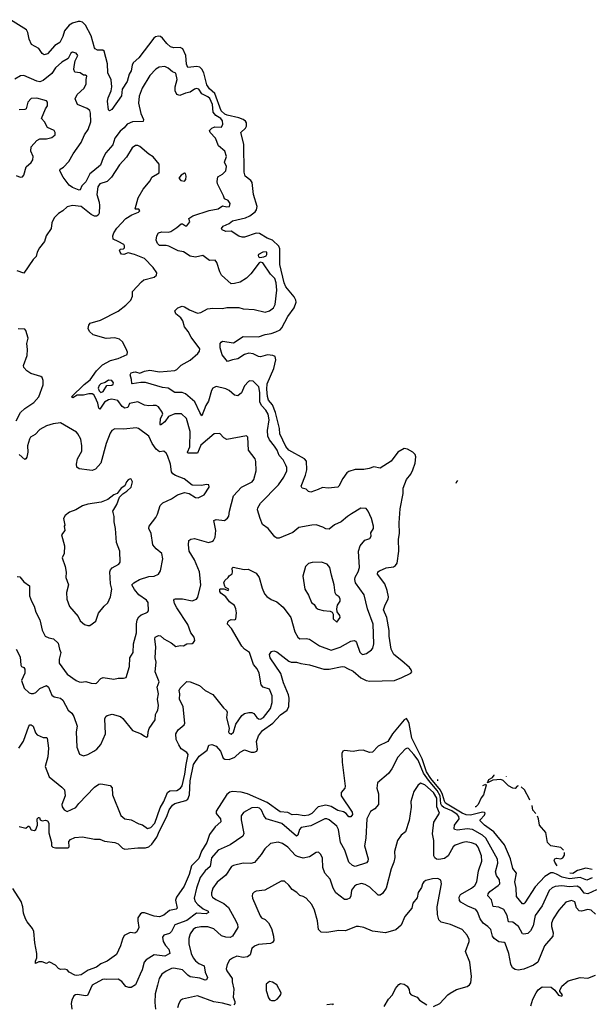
# Model space of a CAD drawing. Extents: x 2133461 to 2293071, y 753526 to 916327.
# Tile 429 of 459: x 2254038 to 2259296, y 900388 to 909444. Entities that reach past the tile are written whole.
import ezdxf

# ---------------------------------------------------------------- set-up
doc = ezdxf.new("R2010")
doc.units = 0

msp = doc.modelspace()

# ---------------------------------------------------------------- linework, layer by layer
at = {"layer": '0CON10XD'}
for points in [[(2254032.5, 902025), (2254095, 902007.5), (2254115, 902027.5), (2254125, 902027.5), (2254143.8, 901993.8), (2254175, 901986.7), (2254186.7, 901995), (2254202, 902035), (2254200, 902095), (2254210, 902105), (2254220, 902105), (2254227.5, 902085), (2254245, 902076.7), (2254275, 902082.5), (2254295, 902077.1), (2254306.8, 902055), (2254305.3, 901965), (2254330, 901875), (2254331.4, 901845), (2254342.8, 901832.8), (2254368.5, 901828.5), (2254485, 901826.9), (2254493.3, 901836.7), (2254490.8, 901885), (2254506.2, 901905), (2254547, 901923), (2254615, 901929.2), (2254725, 901906.7), (2254775, 901906), (2254820, 901890), (2254915, 901877.5), (2254944, 901865), (2254983.6, 901823.6), (2255005, 901814.4), (2255125, 901827.7), (2255195, 901828.6), (2255225, 901837.3), (2255255, 901862.5), (2255301.4, 901925), (2255325.5, 901984.5), (2255392.1, 902115), (2255414.1, 902175.9), (2255445, 902221.1), (2255465, 902235.2), (2255567.2, 902262.8), (2255585.8, 902275), (2255598.9, 902315), (2255606.7, 902445), (2255637.4, 902592.6), (2255688.7, 902671.3), (2255763.4, 902726.6), (2255778.1, 902771.9), (2255805, 902778.1), (2255845, 902760.9), (2255885, 902717.5), (2255911.2, 902651.2), (2255925, 902642), (2255965, 902638.8), (2256017.4, 902662.6), (2256065, 902706.2), (2256105, 902729.4), (2256166.3, 902706.3), (2256195, 902706.2), (2256220, 902715), (2256226.7, 902733.3), (2256216.7, 902805), (2256235, 902858.8), (2256273.2, 902905), (2256366.9, 902973.1), (2256438.7, 903051.3), (2256497.4, 903092.6), (2256512.8, 903127.2), (2256516.8, 903205), (2256510.6, 903235), (2256466.2, 903345), (2256440.6, 903430.6), (2256343.3, 903575), (2256336.2, 903605), (2256355, 903632.5), (2256375, 903640), (2256405, 903630), (2256513.3, 903545), (2256535, 903536), (2256585, 903535.6), (2256625, 903521.9), (2256705, 903510), (2256835, 903470), (2256885, 903471.2), (2257005, 903494.3), (2257025, 903491.4), (2257055, 903475.6), (2257105, 903450.9), (2257175, 903390), (2257225, 903367.5), (2257258.3, 903361.7), (2257485, 903367.5), (2257555, 903395.4), (2257635.3, 903434.7), (2257645.6, 903445), (2257640.9, 903465), (2257624.7, 903485), (2257555, 903548.6), (2257479.2, 903605), (2257454.7, 903655), (2257436.9, 903775), (2257436.2, 903826.2), (2257414.7, 903945), (2257384.6, 904015), (2257398.8, 904061.2), (2257427.3, 904115), (2257430, 904135), (2257418.8, 904195), (2257396.2, 904255), (2257330, 904345), (2257332.2, 904365), (2257346.7, 904375), (2257408.8, 904401.2), (2257477.4, 904412.6), (2257495.7, 904424.3), (2257509.3, 904445), (2257527.4, 904555), (2257521.7, 904665), (2257532.9, 904717.1), (2257528.6, 904815), (2257537.9, 904945), (2257566.5, 905085), (2257567.1, 905135), (2257596.3, 905213.6), (2257635.4, 905265), (2257654.8, 905305.2), (2257675.8, 905365), (2257682.2, 905425), (2257676.1, 905445), (2257653.8, 905465), (2257605, 905495.3), (2257575, 905501.5), (2257515.7, 905465), (2257454.3, 905385), (2257355, 905320.6), (2257295, 905330), (2257254.1, 905315.9), (2257203.8, 905306.2), (2257124.3, 905305.7), (2257065, 905288.8), (2257047.5, 905275), (2257010, 905225), (2256975, 905153.3), (2256964.2, 905145.8), (2256875, 905134), (2256825, 905142.5), (2256785, 905122), (2256715, 905098), (2256693.9, 905103.9), (2256675, 905126.7), (2256637.5, 905135), (2256628.8, 905155), (2256666.7, 905255), (2256679.1, 905305), (2256676.2, 905385), (2256659.4, 905405), (2256513.8, 905483.8), (2256485, 905518), (2256430.6, 905635), (2256427.1, 905685), (2256392.1, 905832.1), (2256362.7, 905902.7), (2256326.8, 905945), (2256319.3, 905979.3), (2256312.4, 906045), (2256315.1, 906094.9), (2256377.2, 906235), (2256395.3, 906315), (2256389.4, 906345), (2256365.8, 906355.8), (2256318.5, 906361.5), (2256255, 906341.8), (2256235, 906345.4), (2256185, 906371.5), (2256145, 906376.9), (2256106.7, 906363.3), (2256045, 906323.6), (2255995, 906316.2), (2255950.7, 906300.7), (2255902.3, 906362.3), (2255883.2, 906425), (2255883.1, 906466.9), (2255890.5, 906479.5), (2255905, 906486), (2256005, 906471.5), (2256095, 906528.9), (2256235, 906527.1), (2256295, 906548.7), (2256352.7, 906557.3), (2256395, 906572.1), (2256435, 906591.8), (2256450.5, 906610.5), (2256504.8, 906715.2), (2256562.4, 906795), (2256582.5, 906845), (2256579.2, 906865), (2256563.4, 906895), (2256487.6, 906987.6), (2256472.7, 907022.7), (2256432.3, 907192.3), (2256430.3, 907335), (2256422.4, 907362.4), (2256365, 907415.4), (2256316, 907436), (2256245, 907478.8), (2256215, 907480), (2256105, 907442.5), (2256085, 907442.5), (2256055, 907452.5), (2255985, 907500), (2255935, 907496), (2255900.8, 907510.8), (2255893.6, 907523.6), (2255908.8, 907545), (2255965, 907570), (2255995.7, 907594.3), (2256115, 907621.8), (2256155, 907641.5), (2256205, 907677.1), (2256218.1, 907695), (2256223.8, 907725), (2256187.7, 907835), (2256177.5, 907947.5), (2256165.3, 907965.3), (2256113.6, 908003.6), (2256102.2, 908042.2), (2256099.2, 908299.1), (2256073.3, 908405), (2256116.7, 908445), (2256124.7, 908465.3), (2256124, 908495), (2256115, 908510), (2256092.7, 908525), (2256055, 908541.4), (2255947.5, 908565), (2255925, 908576.2), (2255892.2, 908605), (2255834.3, 908765), (2255785, 908806.7), (2255760.4, 908845), (2255732, 908955), (2255715, 908989.2), (2255695, 909008.7), (2255667.5, 909012.5), (2255585, 909005.8), (2255573.6, 909035), (2255566.6, 909115), (2255539.6, 909175), (2255515, 909189.1), (2255455, 909186.7), (2255426.2, 909195), (2255390.8, 909225), (2255352.5, 909275), (2255335, 909288.1), (2255315, 909292.2), (2255286.2, 909285), (2255273.1, 909275), (2255135, 909094.3), (2255082.4, 909047.6), (2255072.3, 909025), (2255064.5, 908975), (2255046.7, 908943.3), (2255028.2, 908875), (2254980, 908805), (2254975, 908743.3), (2254885, 908616.7), (2254865, 908606.7), (2254853.8, 908615), (2254846.8, 908695), (2254851.8, 908725), (2254880.4, 908789.6), (2254884.6, 908825.4), (2254879.7, 908889.7), (2254850.4, 908955), (2254847.2, 909037.2), (2254815.5, 909155), (2254802.8, 909162.8), (2254753.6, 909163.6), (2254732.9, 909175), (2254725, 909186.7), (2254696.7, 909295), (2254644.2, 909394.2), (2254615, 909420.6), (2254595, 909428.1), (2254575, 909426.5), (2254525, 909411.5), (2254495, 909394.6), (2254449.2, 909340.9), (2254435, 909290), (2254407.1, 909235), (2254362, 909208), (2254295, 909128.8), (2254265, 909120), (2254245, 909132.5), (2254215, 909180), (2254146.7, 909215), (2254125.9, 909265.9), (2254114, 909325), (2254099.7, 909349.7), (2253955, 909444)], [(2255942.7, 907722.7), (2255967.1, 907725), (2255973.8, 907755), (2255955, 907782.2), (2255920.8, 907795), (2255912.2, 907825), (2255858, 907935), (2255854.7, 907955.3), (2255861.4, 907998.6), (2255905, 908021.9), (2255936, 908055), (2255940.6, 908095), (2255923.5, 908135), (2255941.2, 908185), (2255924.2, 908234.2), (2255865.8, 908285), (2255840.6, 908355), (2255790.3, 908405), (2255784, 908425), (2255804.4, 908445), (2255832.4, 908457.6), (2255895, 908456.9), (2255906.9, 908483.1), (2255904.1, 908515), (2255888.2, 908535), (2255843.9, 908563.9), (2255818.9, 908595), (2255813.4, 908665), (2255788.3, 908718.3), (2255769.5, 908735), (2255715, 908762.2), (2255685, 908806), (2255665, 908810.6), (2255645, 908805.6), (2255605, 908778.2), (2255565, 908769.4), (2255512.7, 908747.3), (2255485.2, 908755.2), (2255469.9, 908789.9), (2255468.2, 908825), (2255485.8, 908895), (2255473.2, 908953.2), (2255445, 908964.2), (2255405, 908998.6), (2255375, 909012.9), (2255321.7, 909008.3), (2255290.9, 908989.1), (2255235, 908930), (2255166.2, 908813.8), (2255138, 908742), (2255130.9, 908675), (2255152.3, 908582.3), (2255177.1, 908525), (2255173.3, 908506.7), (2255075, 908503.7), (2255027, 908483), (2255000.9, 908449.1), (2254962.6, 908417.4), (2254914.7, 908355), (2254895, 908294.4), (2254831.2, 908218.8), (2254805, 908174.4), (2254782.9, 908105), (2254710.8, 908049.2), (2254684, 908026), (2254646.5, 907953.5), (2254611.3, 907915), (2254595, 907879.2), (2254585, 907875.6), (2254525, 907899.4), (2254495, 907921.6), (2254437.2, 907995), (2254406.8, 908053.2), (2254411.5, 908068.5), (2254441.7, 908088.3), (2254490.1, 908139.9), (2254529.1, 908210.9), (2254605, 908314.4), (2254634.5, 908385), (2254667.5, 908435), (2254692.1, 908505), (2254691.1, 908585), (2254685, 908608.6), (2254658.1, 908628.1), (2254570, 908665), (2254548.8, 908715), (2254567.5, 908755), (2254630.8, 908815), (2254649.2, 908855), (2254648.8, 908895), (2254655.7, 908925.7), (2254645, 908933.3), (2254623.9, 908933.9), (2254595.7, 908955.7), (2254545, 908962.9), (2254535.6, 908985), (2254539.4, 909015), (2254548.6, 909065), (2254574.4, 909115), (2254559.2, 909135), (2254525, 909146.5), (2254510, 909135), (2254483.6, 909086.4), (2254425, 909054.6), (2254367.7, 909002.3), (2254335, 908948.9), (2254255, 908885.4), (2254225, 908872.5), (2254195, 908877.9), (2254075, 908932.2), (2254045, 908927.1), (2253995, 908895.8)], [(2254005, 908011.2), (2254044.2, 907994.2), (2254065, 907998.8), (2254076.6, 908013.4), (2254099.1, 908090.9), (2254145, 908132), (2254159.4, 908155), (2254162.5, 908185), (2254142, 908235), (2254142.5, 908275), (2254197, 908333), (2254223, 908347), (2254285, 908346.7), (2254335, 908360), (2254363.3, 908385), (2254366.2, 908405), (2254356.7, 908425), (2254292.9, 908452.9), (2254266.7, 908505), (2254237.5, 908535), (2254275.7, 908624.3), (2254295, 908652.5), (2254295.5, 908685), (2254285, 908699.2), (2254195, 908721.5), (2254145, 908718.9), (2254114.4, 908685), (2254096.7, 908625), (2254085, 908618.8), (2254035, 908614)], [(2255016.8, 906416.8), (2254985, 906481.2), (2254956.4, 906506.4), (2254915, 906517.1), (2254835, 906512.5), (2254715.6, 906545.6), (2254682, 906575), (2254668.8, 906605), (2254674, 906635), (2254685.9, 906654.1), (2254780.7, 906679.3), (2254945, 906763.1), (2255015, 906817.1), (2255061.2, 906865), (2255077.5, 906902.5), (2255076.4, 906943.6), (2255158.3, 907031.7), (2255179.3, 907050.7), (2255275, 907076.7), (2255296.2, 907095), (2255298.8, 907115), (2255267.5, 907165), (2255185, 907246.9), (2255095, 907283.3), (2255035, 907300), (2254996.4, 907283.6), (2254975, 907287.5), (2254961.2, 907305), (2254957.5, 907325), (2254965, 907332.5), (2254993.3, 907336.7), (2255003.8, 907346.2), (2255004, 907365), (2254995.8, 907375), (2254945, 907405.4), (2254897.5, 907425), (2254895.5, 907455), (2254903.5, 907485), (2254932.2, 907527.8), (2255015, 907615.7), (2255070.5, 907649.5), (2255132.5, 907675), (2255142.5, 907685), (2255135, 907702.5), (2255105, 907700), (2255100, 907705), (2255127.5, 907805), (2255173.8, 907885), (2255237.3, 907962.7), (2255252.5, 907995), (2255320, 908035), (2255320, 908115), (2255265, 908181.2), (2255226.6, 908206.6), (2255145, 908278), (2255125, 908286), (2255105, 908285.8), (2255074.2, 908265), (2255020.6, 908179.4), (2254955, 908110), (2254884.4, 907995), (2254844.1, 907955.9), (2254777, 907933), (2254757.5, 907907.5), (2254747.7, 907837.7), (2254769.4, 907765), (2254771.6, 907735), (2254768.1, 907665), (2254759.2, 907645), (2254745, 907635.6), (2254725, 907635.5), (2254695, 907651.8), (2254605, 907724.4), (2254525, 907736.5), (2254475, 907722.2), (2254434.8, 907685.2), (2254395, 907661.1), (2254355, 907621.1), (2254335.5, 907575), (2254329.1, 907525), (2254280.4, 907455), (2254267.5, 907405), (2254221.9, 907345), (2254200, 907305), (2254190.8, 907265), (2254162.6, 907237.4), (2254075, 907113.8), (2254015, 907135.4)], [(2255555, 907960), (2255567, 907973), (2255570, 908005), (2255565, 908030), (2255555, 908032.5), (2255522.5, 908015), (2255503.3, 907985), (2255520, 907965), (2255555, 907960)], [(2254030.5, 902745), (2254072.6, 902807.4), (2254121.2, 902945), (2254132.9, 902957.1), (2254145, 902958), (2254161.2, 902945), (2254183.3, 902885), (2254197.7, 902867.7), (2254255, 902843.3), (2254285, 902842.5), (2254292.5, 902835), (2254304.2, 902745), (2254298.6, 902665), (2254273.8, 902575), (2254309.7, 902479.7), (2254426.7, 902385), (2254449.5, 902359.5), (2254456.2, 902305), (2254425.8, 902225), (2254429.2, 902205), (2254447.3, 902177.3), (2254475, 902162), (2254555, 902198.5), (2254581.4, 902235), (2254726.1, 902383.9), (2254765, 902413.1), (2254785, 902417.5), (2254870.7, 902400.7), (2254890.5, 902380.5), (2254892.5, 902315), (2254968.8, 902125), (2255005, 902094), (2255065, 902084.3), (2255135, 902048), (2255169.1, 902039.1), (2255215, 902005.7), (2255245, 902013.1), (2255282.7, 902055), (2255329.2, 902195), (2255363.8, 902255), (2255396.7, 902335), (2255418.5, 902351.5), (2255485, 902355.6), (2255518.6, 902375), (2255532.3, 902397.7), (2255558.3, 902505), (2255569.1, 902595), (2255588.5, 902685), (2255575.3, 902705.3), (2255525, 902738.6), (2255503.3, 902773.3), (2255479.2, 902825), (2255474.3, 902875), (2255497.2, 902912.8), (2255551.5, 902958.5), (2255558.9, 902975), (2255540.8, 903125), (2255508.1, 903195), (2255510, 903245), (2255504.2, 903275), (2255513.8, 903295), (2255575, 903357.5), (2255605, 903354), (2255691.3, 903321.3), (2255743.4, 903273.4), (2255815, 903237.5), (2255914, 903115), (2255941.7, 903091.7), (2255947.1, 903075), (2255939.5, 903025), (2255965.8, 902925), (2255960, 902895), (2255965, 902881.2), (2255985, 902874), (2256005, 902891.2), (2256025.7, 902965), (2256080.6, 903045), (2256105, 903062.2), (2256145, 903072.9), (2256175, 903072.9), (2256192.2, 903062.2), (2256220, 903025), (2256236.2, 903013.8), (2256255, 903010), (2256282.5, 903025), (2256345, 903110), (2256361.1, 903165), (2256360, 903225), (2256335, 903286.2), (2256277.5, 903305), (2256258.8, 903325), (2256242.5, 903435), (2256221.4, 903475), (2256190, 903515), (2256150.8, 903625), (2256106.2, 903655), (2256080.9, 903680.9), (2255986.4, 903845), (2255948.5, 903885), (2255951.5, 903905), (2255965, 903917.1), (2255985, 903926.2), (2256014.4, 903925.6), (2256028.1, 903931.9), (2256032.4, 903987.6), (2256026.4, 904025), (2256013.1, 904055), (2255969.3, 904089.3), (2255935.4, 904135.4), (2255890, 904170), (2255880, 904185), (2255880, 904205), (2255885, 904208.8), (2255915, 904208.8), (2255955, 904194.2), (2255963.3, 904205), (2255932.3, 904222.3), (2255924.2, 904234.2), (2255917.5, 904265), (2255924.3, 904285.7), (2255957.5, 904315), (2255965, 904330), (2255992.5, 904347.5), (2255996.2, 904365), (2255991.7, 904398.3), (2256000.7, 904409.3), (2256103.3, 904386.7), (2256139.3, 904389.3), (2256215, 904352.5), (2256241.2, 904315), (2256268, 904215), (2256291.2, 904165), (2256310.3, 904140.3), (2256350.2, 904110.2), (2256405, 904088.6), (2256461.9, 904041.9), (2256532.1, 903945), (2256568.8, 903815), (2256596.9, 903765), (2256615, 903749.4), (2256675, 903751.9), (2256705, 903746.9), (2256795, 903684.2), (2256905, 903644.5), (2256985, 903672.9), (2257085, 903727.3), (2257115, 903733.1), (2257127.8, 903727.8), (2257136.7, 903715), (2257166.2, 903626.2), (2257181.1, 903611.1), (2257195, 903606.9), (2257228.8, 903615), (2257275, 903648), (2257286.9, 903665), (2257297, 903703), (2257288.5, 903885), (2257237.3, 904025), (2257206.9, 904155), (2257127.8, 904265), (2257120.4, 904295), (2257125, 904318), (2257153.1, 904365), (2257165.4, 904404.6), (2257155.8, 904555), (2257169.2, 904605), (2257213.2, 904656.8), (2257258.3, 904671.7), (2257270, 904695), (2257268.8, 904725), (2257292, 904765), (2257294.2, 904785), (2257274.5, 904855), (2257244.5, 904924.5), (2257225, 904948.8), (2257175, 904952), (2257091.9, 904898.1), (2257055, 904876), (2256995, 904825.8), (2256935, 904796.9), (2256885, 904757.5), (2256855, 904761.4), (2256827, 904777), (2256765, 904796.9), (2256725, 904795.6), (2256605, 904772.2), (2256551.4, 904728.6), (2256425, 904675.7), (2256405, 904675.7), (2256385, 904689.2), (2256325, 904765.8), (2256271.5, 904801.5), (2256249.5, 904855), (2256227.1, 904935), (2256229.4, 904955), (2256255, 904998), (2256418.2, 905165), (2256467.8, 905235), (2256496.9, 905295), (2256496.7, 905325), (2256486.9, 905346.9), (2256460.9, 905395), (2256425.9, 905435.9), (2256407.3, 905485), (2256383, 905523), (2256335, 905578.5), (2256319.7, 905615), (2256318.2, 905665), (2256333.2, 905765), (2256324.3, 905815), (2256304, 905854), (2256265, 905891.2), (2256248.8, 905925), (2256246, 906016), (2256237.3, 906067.3), (2256185, 906118), (2256155, 906123.8), (2256143, 906117), (2256107.5, 906075), (2256078.5, 906011.5), (2256045, 905984.4), (2256015, 905990), (2255964, 906035), (2255935, 906050), (2255845, 906069.2), (2255815, 906055.8), (2255801.9, 906035), (2255774.6, 905935.4), (2255750.6, 905895), (2255715, 905800), (2255695, 905830.8), (2255650.2, 905930.2), (2255565, 906004.4), (2255533.7, 906016.3), (2255465, 906015.5), (2255405, 906054.2), (2255350.9, 906060.9), (2255195, 906105.8), (2255151.9, 906108.1), (2255074.3, 906094.3), (2255068.8, 906098.8), (2255067.8, 906135), (2255053.1, 906176.9), (2255062.9, 906195), (2255085, 906203.3), (2255105, 906204.7), (2255145, 906194.4), (2255185, 906211.2), (2255235, 906219.3), (2255325, 906204.6), (2255465, 906216.6), (2255485, 906227.7), (2255523.2, 906266.8), (2255605, 906311.4), (2255677.1, 906375), (2255692.9, 906395), (2255696.8, 906416.8), (2255615.4, 906525.4), (2255588.5, 906575), (2255555, 906620), (2255537.7, 906675), (2255522, 906702), (2255475, 906740), (2255465.8, 906765), (2255494, 906795), (2255532.1, 906807.9), (2255555, 906803.3), (2255599.2, 906775), (2255675, 906743.9), (2255705, 906751.2), (2255765, 906784.2), (2255815, 906790.8), (2255905, 906788), (2255945, 906796.2), (2256055, 906797.1), (2256095, 906785.6), (2256195, 906777.5), (2256295, 906754.7), (2256335.2, 906764.8), (2256372.5, 906795), (2256387.5, 906825), (2256402.7, 906955), (2256396.3, 907025), (2256384.6, 907065), (2256346, 907105), (2256275, 907208.6), (2256255, 907212.5), (2256241.7, 907208.3), (2256163.1, 907106.9), (2256125, 907067.5), (2256065, 907031.1), (2256013.3, 907016.7), (2255983.4, 907013.4), (2255894.7, 907094.7), (2255878.6, 907125), (2255851.7, 907211.7), (2255835, 907231.2), (2255785, 907229.2), (2255723.8, 907273.8), (2255655, 907260), (2255605, 907269.5), (2255545, 907310), (2255495, 907317.3), (2255411.5, 907361.5), (2255385, 907367.9), (2255325, 907367.5), (2255305.9, 907385.9), (2255294.4, 907415), (2255300.8, 907455), (2255315.6, 907484.4), (2255345, 907493.1), (2255405, 907490), (2255427.5, 907495), (2255485, 907532.5), (2255525, 907567.1), (2255535, 907567.1), (2255565, 907548.6), (2255575, 907549.4), (2255602.5, 907585), (2255594, 907615), (2255630.5, 907639.5), (2255780.6, 907689.4), (2255865, 907704.4), (2255905, 907731.4), (2255942.7, 907722.7)], [(2256247.3, 907257.3), (2256285, 907261.9), (2256305, 907273.1), (2256312.5, 907285), (2256311.7, 907301.7), (2256305, 907309.6), (2256275.8, 907305), (2256236.2, 907285), (2256231.2, 907275), (2256235, 907263.3), (2256247.3, 907257.3)], [(2254005.7, 905755), (2254045, 905830), (2254085, 905868.8), (2254105, 905880), (2254167.4, 905922.6), (2254214, 905975), (2254253.3, 906085), (2254253.3, 906125), (2254243.6, 906153.6), (2254233.6, 906163.6), (2254140.3, 906190.3), (2254103.3, 906215), (2254076, 906245), (2254074, 906265), (2254108.1, 906355), (2254110.9, 906410.9), (2254103.1, 906465), (2254115.6, 906515), (2254095.8, 906585.8), (2254085, 906597.5), (2254025, 906600)], [(2254005, 903653.3), (2254042.5, 903585), (2254048.3, 903508.3), (2254056, 903496), (2254077.5, 903485), (2254085, 903470), (2254085, 903432.5), (2254055.6, 903365), (2254079.1, 903295), (2254125, 903253.3), (2254145, 903245.6), (2254165, 903246.9), (2254186.2, 903255), (2254225, 903294), (2254285, 903320.8), (2254301.9, 903305), (2254333, 903233), (2254355, 903215.7), (2254385, 903209.4), (2254415, 903203.1), (2254436.5, 903186.5), (2254485, 903094.3), (2254516.7, 903065), (2254537.8, 903035), (2254567.5, 902945), (2254557.5, 902895), (2254564.4, 902754.4), (2254590, 902690), (2254625, 902673.3), (2254665, 902686), (2254720, 902715), (2254748.8, 902735), (2254785, 902778.8), (2254828.9, 902875), (2254822.2, 903015), (2254830.8, 903035), (2254844, 903045), (2254887.6, 903057.6), (2254965, 903033.8), (2254987.4, 903017.4), (2255075, 902908), (2255155, 902876.7), (2255185, 902853.8), (2255205, 902846.7), (2255216.2, 902855), (2255218.8, 902895), (2255228.8, 902925), (2255284.3, 903005.7), (2255288.6, 903055), (2255296.8, 903073.2), (2255309.2, 903095), (2255315.8, 903135.8), (2255306.9, 903195), (2255313.8, 903245), (2255301.9, 903305), (2255320, 903355), (2255285.4, 903445), (2255293.5, 903535), (2255285.5, 903575), (2255292.1, 903675), (2255281.9, 903745), (2255284.3, 903765), (2255315, 903780.8), (2255335, 903777.5), (2255365, 903749.2), (2255432.6, 903712.6), (2255475, 903678), (2255515, 903687.5), (2255545, 903686.7), (2255575, 903703.8), (2255625, 903706.7), (2255637.5, 903715), (2255650, 903735), (2255643.8, 903765), (2255614.1, 903804.1), (2255585, 903882), (2255483.5, 904035), (2255462.9, 904075), (2255456.7, 904105), (2255462.5, 904115), (2255472.5, 904117.5), (2255535, 904117.5), (2255625, 904100), (2255664, 904115), (2255676.6, 904133.4), (2255703.6, 904245), (2255691.5, 904365), (2255645.3, 904475.3), (2255596.6, 904556.6), (2255590, 904615), (2255595.7, 904654.3), (2255612.6, 904667.4), (2255645, 904671.1), (2255775, 904636.2), (2255805, 904643.6), (2255821.1, 904655), (2255835.5, 904685), (2255841.1, 904745), (2255825, 904837.5), (2255845, 904847.1), (2255923, 904837), (2255950.8, 904859.2), (2255961.2, 904878.8), (2255966.9, 904925), (2256006.5, 905065), (2256080, 905145), (2256176.2, 905193.8), (2256190.8, 905215), (2256212.2, 905295), (2256209.4, 905380.6), (2256204.2, 905405), (2256144.4, 905485), (2256138, 905605), (2256125, 905616.2), (2255945, 905582.5), (2255915, 905598), (2255877.9, 905637.9), (2255825.8, 905634.2), (2255705, 905531.4), (2255675, 905456), (2255585, 905457.5), (2255581.2, 905465), (2255602, 905515), (2255605.3, 905655), (2255571.9, 905775), (2255527.6, 905817.6), (2255465, 905818.6), (2255406.9, 905793.1), (2255375, 905745.4), (2255335, 905716.2), (2255330, 905725), (2255334.7, 905775), (2255355.5, 905815), (2255350, 905835), (2255315, 905883.3), (2255295, 905894.4), (2255265, 905896.9), (2255225, 905891.4), (2255185, 905898.9), (2255125, 905930.6), (2255049.2, 905915), (2255031.7, 905878.3), (2255005, 905872.1), (2254980, 905885), (2254940.2, 905940.2), (2254885, 905954.5), (2254855, 905947.3), (2254817.5, 905925), (2254775, 905862.9), (2254765, 905872.5), (2254756.4, 905916.4), (2254732.7, 905972.7), (2254720, 905995), (2254705, 906004), (2254675, 906003.1), (2254625, 905989.6), (2254567.9, 905992.1), (2254526.1, 905966.1), (2254516, 905975), (2254631.7, 906088.3), (2254686.8, 906133.2), (2254745.2, 906214.8), (2254801.5, 906268.5), (2254875, 906309.6), (2254945, 906326.5), (2255027.5, 906365), (2255028.8, 906385), (2255016.8, 906416.8)], [(2254785, 906016.1), (2254805, 906022.9), (2254840, 906080), (2254885, 906083.2), (2254898.3, 906091.7), (2254900.3, 906105), (2254885.5, 906125.5), (2254855, 906128.4), (2254825, 906108.2), (2254785, 906094.3), (2254769.7, 906080.3), (2254761.7, 906055), (2254769.8, 906029.8), (2254785, 906016.1)], [(2254015, 904323.8), (2254040.7, 904320.7), (2254076.2, 904275), (2254127.5, 904237.5), (2254130, 904145), (2254146.9, 904095), (2254171.1, 904051.1), (2254185.4, 903995.4), (2254223.3, 903925), (2254233.5, 903885), (2254245, 903830), (2254274, 903775), (2254305, 903759.4), (2254349.5, 903749.5), (2254391.2, 903711.2), (2254403.1, 903655), (2254416, 903625), (2254402.1, 903562.1), (2254401.9, 903525), (2254474.7, 903424.7), (2254558.8, 903365), (2254585, 903353.3), (2254605, 903350.6), (2254648.3, 903358.3), (2254695, 903343.3), (2254735, 903340), (2254745, 903342.5), (2254785, 903386.2), (2254805, 903393.8), (2254905, 903378.8), (2254945, 903386.7), (2254993.6, 903386.4), (2255017.5, 903395), (2255048, 903495), (2255052.9, 903575), (2255082.9, 903625), (2255085.7, 903705), (2255112.9, 903805), (2255112.7, 903885), (2255119.5, 903925), (2255135, 903950.8), (2255155, 903969.2), (2255194.2, 903984.2), (2255215, 903993.8), (2255224.1, 904005.9), (2255219.2, 904085), (2255205.8, 904105), (2255135.3, 904155.3), (2255093.3, 904203.3), (2255071.1, 904245), (2255087.1, 904265), (2255140, 904295), (2255225, 904322.1), (2255276.7, 904325), (2255315, 904343.8), (2255333.8, 904375), (2255356.1, 904486.1), (2255345.8, 904535.8), (2255295, 904576.2), (2255263.4, 904613.4), (2255247.6, 904717.6), (2255225.7, 904765), (2255230, 904785), (2255290, 904865), (2255306, 904895), (2255330, 904975), (2255355, 904999.2), (2255433.4, 905036.6), (2255491.2, 905075), (2255555, 905094), (2255597.7, 905087.7), (2255655, 905050), (2255680, 905045), (2255733.8, 905075), (2255782.5, 905145), (2255777.5, 905165), (2255755, 905170), (2255715, 905161.2), (2255625, 905163.3), (2255552.3, 905222.3), (2255472.1, 905252.1), (2255447.6, 905267.6), (2255434.6, 905284.6), (2255425.4, 905355), (2255398.7, 905435), (2255385, 905457.5), (2255365, 905474.5), (2255325, 905468.8), (2255293.3, 905495), (2255258, 905545), (2255225, 905613.8), (2255132.5, 905685), (2255111.3, 905688.7), (2254995, 905676.5), (2254915, 905681.9), (2254885, 905665.8), (2254869.3, 905640.7), (2254832.9, 905545), (2254784, 905365), (2254735, 905310), (2254705, 905298), (2254681.9, 905301.9), (2254585, 905314.2), (2254565, 905327.5), (2254560, 905355), (2254570, 905405), (2254608.9, 905475), (2254611.5, 905525), (2254599.5, 905585), (2254574.6, 905634.6), (2254559.5, 905649.5), (2254415, 905735.5), (2254345, 905728.5), (2254285, 905707.7), (2254224, 905676), (2254181.2, 905628.8), (2254139.2, 905605), (2254127.1, 905585), (2254109.4, 905525), (2254112.5, 905465), (2254105, 905420), (2254096.4, 905403.6), (2254085, 905400), (2254033.3, 905445)], [(2254665, 903871.2), (2254685, 903873.3), (2254738.9, 903911.1), (2254764, 903985), (2254815, 904051.2), (2254848.1, 904081.9), (2254872.5, 904135), (2254885.8, 904205), (2254873.1, 904255), (2254866.2, 904365), (2254873.3, 904385), (2254888.3, 904401.7), (2254950, 904435), (2254962, 904455), (2254960, 904555), (2254929.2, 904635), (2254920.6, 904765), (2254908.6, 904825), (2254908.6, 904875), (2254896.2, 904925), (2254933.3, 904985), (2254956.4, 905053.6), (2254986.7, 905083.3), (2255025, 905106.7), (2255062.5, 905145), (2255076.2, 905195), (2255065, 905216.7), (2255055, 905220), (2255035, 905212.5), (2255020, 905195), (2255005, 905157.5), (2254972.5, 905135), (2254935, 905087.5), (2254905, 905073.3), (2254850, 905030), (2254788, 905008), (2254665, 904988), (2254615, 904974), (2254555, 904936.2), (2254497.5, 904915), (2254456.7, 904885), (2254441.2, 904855), (2254452.5, 904795), (2254447.5, 904785), (2254452.5, 904745), (2254424.2, 904705.8), (2254451.2, 904605), (2254448, 904535), (2254430, 904495), (2254456, 904415), (2254466.1, 904363.9), (2254464, 904315), (2254486, 904245), (2254468.8, 904175), (2254472.5, 904115), (2254496.4, 904046.4), (2254575.8, 903955), (2254595, 903913.8), (2254635, 903880), (2254665, 903871.2)], [(2258065.9, 905205.1), (2258057.1, 905195), (2258049.2, 905179)], [(2256955, 903902.5), (2256986.2, 903945), (2256983.3, 903965), (2256958.3, 903998.3), (2256956, 904025), (2256961.7, 904058.3), (2256985.4, 904094.6), (2256986.6, 904113.4), (2256975.6, 904135), (2256950.8, 904155), (2256941.7, 904171.7), (2256932.5, 904245), (2256905.6, 904335), (2256892.5, 904405), (2256865.5, 904435.5), (2256815.9, 904455.9), (2256727.7, 904452.3), (2256696.1, 904443.9), (2256666.7, 904415), (2256643.9, 904326.1), (2256661.2, 904205), (2256695, 904150), (2256724, 904085), (2256748, 904065), (2256766, 904035), (2256783.2, 904023.2), (2256828.8, 904008.8), (2256893.8, 904003.8), (2256912.5, 903995), (2256923.3, 903975), (2256923.3, 903935), (2256955, 903902.5)], [(2259305, 901550.2), (2259255, 901528.8), (2259195, 901554.8), (2259095, 901542.8), (2259028.8, 901558.8), (2258975.6, 901584.4), (2258945, 901598.6), (2258925, 901598.2), (2258868, 901565), (2258780.2, 901469.8), (2258685, 901321.1), (2258675, 901310.9), (2258665, 901311.1), (2258609.1, 901379.1), (2258605.5, 901455), (2258593.5, 901515), (2258607.1, 901595), (2258575, 901638), (2258551.9, 901725), (2258497.1, 901855), (2258400.3, 901975), (2258314.6, 902034.6), (2258272.9, 902075), (2258273.8, 902085), (2258315, 902127.8), (2258319.4, 902145), (2258315, 902153.3), (2258295.9, 902155.9), (2258185, 902128.1), (2258145, 902132.1), (2258108.5, 902145), (2257956.7, 902236.7), (2257945, 902255.3), (2257927.6, 902317.6), (2257908.6, 902358.6), (2257819.3, 902465), (2257780.4, 902525), (2257741.6, 902645), (2257644.9, 902835), (2257620.3, 902970.3), (2257612.7, 902992.7), (2257595, 903016), (2257575, 903004.2), (2257467.1, 902875), (2257424.1, 902805.9), (2257335, 902762.9), (2257285, 902706.2), (2257255, 902704.7), (2257196.4, 902726.4), (2257155, 902722.4), (2257105, 902714.6), (2257025, 902724), (2257012, 902715), (2257003.1, 902695), (2257005.4, 902615.4), (2257032.9, 902395), (2257029.1, 902375), (2256996.4, 902335), (2256995.5, 902305.5), (2257097.3, 902155), (2257098.5, 902135), (2257085, 902113.5), (2257065, 902113.3), (2257042, 902142), (2257017.6, 902157.6), (2256965, 902169.3), (2256905, 902207.8), (2256855, 902219), (2256785, 902205.2), (2256726.5, 902143.5), (2256695, 902128.2), (2256655, 902120.5), (2256585, 902132.9), (2256545, 902132.1), (2256505, 902152.5), (2256435, 902158), (2256313.5, 902245), (2256135, 902322.9), (2256075, 902340.5), (2255993.1, 902346.9), (2255970.3, 902339.7), (2255942.6, 902317.4), (2255844.4, 902165), (2255845, 902143.8), (2255886.9, 902095), (2255890, 902065), (2255838, 902022), (2255785, 901949.2), (2255759.6, 901875), (2255712.2, 901797.8), (2255685, 901727.8), (2255618.7, 901661.3), (2255596.8, 901583.2), (2255550.7, 901475), (2255480.3, 901375), (2255473.1, 901345), (2255486.9, 901273.1), (2255477.9, 901262.1), (2255461.1, 901261.1), (2255415, 901251.9), (2255365, 901209.3), (2255325, 901194.2), (2255275, 901197.7), (2255185, 901229.1), (2255165, 901229.6), (2255148.3, 901221.7), (2255125.3, 901185), (2255124.6, 901155), (2255135.5, 901095), (2255116.9, 901055), (2255097.6, 901042.4), (2255055, 901049.6), (2255000.4, 901019.6), (2254983.1, 900986.9), (2254965.7, 900925), (2254927.5, 900845), (2254843.3, 900785), (2254785, 900761.1), (2254745, 900729.3), (2254668.1, 900701.9), (2254605, 900659.4), (2254565, 900652.5), (2254545, 900656.2), (2254493.9, 900683.9), (2254475, 900706), (2254455, 900712), (2254415, 900708.8), (2254395, 900718.8), (2254368.3, 900748.3), (2254315, 900776.7), (2254305, 900776.7), (2254285, 900762.5), (2254245, 900780), (2254215, 900780), (2254185, 900762.5), (2254183.3, 900785), (2254196.2, 900815), (2254196.2, 900855), (2254176.2, 900955), (2254169.2, 901059.2), (2254156.7, 901085), (2254105.9, 901145.9), (2254091.2, 901175), (2254071.9, 901225), (2254067.5, 901285), (2254053.4, 901333.4), (2253975, 901453.8)], [(2259265.8, 901404.3), (2259230.3, 901410.3), (2259197.9, 901457.9), (2259166, 901476), (2259095, 901468.3), (2259025, 901476.4), (2258965, 901471.5), (2258935, 901460.5), (2258909.5, 901435), (2258845, 901292.5), (2258781.2, 901205), (2258760.7, 901109.3), (2258738, 901065), (2258711.2, 901038.8), (2258675, 901032), (2258665, 901036.7), (2258625.8, 901105), (2258575, 901142.7), (2258535, 901145.8), (2258522.7, 901205), (2258491.3, 901261.3), (2258445, 901281.8), (2258395, 901288.9), (2258377.7, 901347.7), (2258344.3, 901385), (2258347.8, 901405), (2258364.5, 901425), (2258440.5, 901479.5), (2258453.5, 901495), (2258452.8, 901532.8), (2258423.9, 901573.9), (2258416.3, 901606.3), (2258436.2, 901685), (2258434, 901724), (2258327.5, 901915), (2258295, 901945.3), (2258205, 901996.4), (2258155, 902003.2), (2258065, 901991.2), (2258038.8, 901995), (2258034.2, 902005), (2258038.9, 902035), (2258082.3, 902095), (2258079.2, 902115), (2258061.1, 902135), (2258015, 902167.3), (2257939.2, 902199.2), (2257922.2, 902212.2), (2257913.2, 902233.2), (2257905, 902304.3), (2257878.6, 902355), (2257798.4, 902448.4), (2257753.2, 902513.2), (2257705, 902632.6), (2257665, 902687.1), (2257615, 902740), (2257603.9, 902743.9), (2257585, 902734.2), (2257517.4, 902662.6), (2257461.9, 902555), (2257430.2, 902509.8), (2257328.8, 902425), (2257324.2, 902375.8), (2257338.6, 902325), (2257340, 902225), (2257306.2, 902185), (2257265, 902162), (2257231.2, 902095), (2257221.1, 901915), (2257211.5, 901845), (2257244.1, 901725.9), (2257240.8, 901705), (2257229.7, 901690.3), (2257125, 901654.2), (2257098.8, 901665), (2257065.8, 901695), (2257028.8, 901805), (2256990, 901875), (2256971.5, 901995), (2256956.4, 902026.4), (2256885, 902085.5), (2256865, 902093.5), (2256845, 902093.3), (2256715, 902028.4), (2256627.1, 902012.9), (2256612.9, 901997.1), (2256596.1, 901945), (2256585, 901934.4), (2256451.2, 902051.2), (2256304.7, 902094.7), (2256283.3, 902123.3), (2256261.3, 902175), (2256245, 902191.2), (2256223.1, 902196.9), (2256175, 902195.4), (2256097.6, 902152.4), (2256077.1, 902122.9), (2256074.4, 902085.6), (2256101.2, 901958.8), (2256092, 901935), (2255974, 901855), (2255865, 901805.5), (2255803.6, 901735), (2255790.5, 901655), (2255743.2, 901616.8), (2255699.6, 901555), (2255663.9, 901455), (2255643.8, 901365), (2255653.2, 901335), (2255677.3, 901305), (2255725, 901266.5), (2255772.1, 901245), (2255775, 901232.2), (2255755, 901220.3), (2255664.2, 901225.8), (2255575, 901159.7), (2255465, 901120), (2255435, 901058.8), (2255415, 901038.8), (2255365, 901023.8), (2255353.1, 901005), (2255358.5, 900965), (2255379.5, 900929.5), (2255411.4, 900895), (2255420, 900855), (2255375, 900831.8), (2255275, 900841.8), (2255202.6, 900797.4), (2255184.6, 900775.4), (2255165.5, 900705), (2255147.9, 900665), (2255103.1, 900566.9), (2255065, 900541.9), (2255041.3, 900541.3), (2255015, 900551.9), (2254978.7, 900598.7), (2254945, 900618.1), (2254835.6, 900615.6), (2254815, 900620), (2254800, 900615), (2254706.5, 900563.5), (2254661.1, 900468.9), (2254645, 900465.5), (2254571.5, 900478.5), (2254551.2, 900475), (2254537.1, 900465), (2254518.8, 900425), (2254513.2, 900395), (2254517.5, 900345)], [(2258624.7, 902398.6), (2258615, 902396), (2258597.5, 902372.5), (2258575, 902375.8), (2258535, 902398.6), (2258485.4, 902445.4), (2258465, 902456.9), (2258391.3, 902448.7), (2258342.5, 902425), (2258354.3, 902455), (2258386.9, 902473.1), (2258402, 902495), (2258402.4, 902499.5)], [(2258931.2, 901105), (2258945.4, 901045), (2258942.7, 901015), (2258866.4, 900925), (2258804, 900775), (2258765, 900748), (2258675, 900711.9), (2258625, 900701.4), (2258595, 900707.1), (2258572.5, 900725), (2258556.3, 900756.3), (2258539.3, 900855), (2258505, 900952), (2258495, 900958.1), (2258445, 900962.9), (2258402.6, 900992.6), (2258388.9, 901015), (2258370.8, 901075), (2258345, 901104), (2258303.2, 901133.2), (2258273.9, 901173.9), (2258249.7, 901239.7), (2258235, 901259.4), (2258160.2, 901290.2), (2258097.3, 901327.3), (2258083.4, 901343.4), (2258079.5, 901375), (2258092.8, 901397.2), (2258195, 901456.2), (2258225, 901480), (2258244.6, 901515), (2258257.3, 901615), (2258290, 901705), (2258285.4, 901755), (2258256.9, 901835), (2258236.8, 901856.8), (2258195, 901873.9), (2258145, 901881.5), (2258115, 901876.9), (2258045, 901851.1), (2258025, 901837.9), (2257980, 901755), (2257945, 901728.2), (2257895, 901718.8), (2257872.9, 901722.9), (2257858, 901735), (2257849.2, 901755), (2257846.8, 901895), (2257836.2, 901955), (2257846.6, 902063.4), (2257900, 902145), (2257875.9, 902205.9), (2257876.3, 902285), (2257845, 902336.1), (2257765, 902407.3), (2257725, 902420.8), (2257701.7, 902401.7), (2257665, 902346.7), (2257637.5, 902255), (2257638.8, 902201.2), (2257622, 902078), (2257586.2, 901975), (2257547.5, 901945), (2257513.8, 901895), (2257487.5, 901795), (2257487.7, 901737.7), (2257480.8, 901695), (2257454.4, 901635.6), (2257410.8, 901455), (2257375, 901406.2), (2257355, 901391.2), (2257335, 901391.2), (2257258.6, 901465), (2257215, 901491.2), (2257181.7, 901498.3), (2257135.7, 901485.7), (2257119.4, 901475), (2257091.7, 901438.3), (2257084.4, 901385), (2257074.5, 901365.5), (2257047.9, 901352.1), (2257025, 901352.9), (2256945, 901412.5), (2256922.2, 901455), (2256895, 901538.8), (2256845.7, 901595.7), (2256825.7, 901645), (2256825, 901732.5), (2256808.8, 901765), (2256786.1, 901786.1), (2256765, 901783.3), (2256705, 901744), (2256645, 901733.1), (2256595, 901746.2), (2256575, 901757.9), (2256505, 901834.4), (2256455, 901868.5), (2256415, 901880.6), (2256345, 901867.5), (2256293, 901817), (2256260, 901765), (2256197, 901693), (2256165, 901682.9), (2256095, 901685.6), (2256005, 901664.3), (2255988, 901655), (2255934.5, 901575), (2255855, 901511.9), (2255814.5, 901455), (2255802.7, 901415), (2255802.9, 901392.9), (2255810.8, 901375), (2255841.7, 901351.7), (2255916, 901315), (2255958.3, 901278.3), (2256012.5, 901182.5), (2256042.5, 901125), (2256045.8, 901095), (2255995.8, 901015), (2255975, 901001.9), (2255935, 901004.4), (2255895, 901016.9), (2255825, 901083.8), (2255769.4, 901099.4), (2255705, 901102), (2255655, 901092.3), (2255633.8, 901075), (2255606.2, 901035), (2255595.4, 900995), (2255594.6, 900944.6), (2255616.7, 900856.7), (2255635.4, 900815), (2255655, 900788.5), (2255685, 900764.4), (2255735, 900741.2), (2255744.4, 900685), (2255765.3, 900635.3), (2255756.6, 900613.4), (2255745, 900610.6), (2255695, 900628.7), (2255605, 900641.8), (2255584.3, 900655), (2255536, 900706), (2255455, 900720.8), (2255435, 900717.5), (2255385, 900693.1), (2255346.7, 900665), (2255321.2, 900625), (2255307.1, 900565), (2255284.6, 900485), (2255280.4, 900405), (2255288.2, 900345)], [(2257884, 902445), (2257883.3, 902450.4), (2257883.3, 902451.9), (2257883, 902457), (2257884.6, 902456)], [(2258299.2, 902401.9), (2258325, 902413.3), (2258328.6, 902405), (2258305.5, 902315), (2258283.3, 902286.7), (2258255, 902225.8), (2258235, 902203.6), (2258228.5, 902204.2)], [(2258513.3, 902486.5), (2258514.1, 902484.4)], [(2258731.7, 902264.4), (2258726.8, 902273.9), (2258681.8, 902361.6), (2258650.7, 902387.7)], [(2258786.5, 902143.8), (2258759.4, 902175), (2258753, 902217.5)], [(2259039.3, 901806.9), (2259015, 901830.5), (2258925, 901845.6), (2258895, 901877.5), (2258877.3, 901967.3), (2258820.5, 902035), (2258809.5, 902095), (2258800.6, 902118.5)], [(2258983.4, 901661), (2258959.4, 901695), (2258956, 901715), (2258960, 901725), (2258975, 901732), (2259015, 901725.8), (2259035, 901735.8), (2259051.3, 901758.7), (2259049.4, 901783.3)], [(2259305, 901627.6), (2259245, 901641.1), (2259170.9, 901619.1), (2259125, 901590.4), (2259098.2, 901593)], [(2257845, 900368), (2257903.3, 900395), (2257975.7, 900475), (2257998.3, 900491.7), (2258055.4, 900524.6), (2258155, 900552), (2258175, 900566.2), (2258188, 900585), (2258195.8, 900645), (2258178.8, 900775), (2258138.8, 900875), (2258171.4, 900965), (2258173.1, 900985), (2258155.7, 901025), (2258107.2, 901077.2), (2258002.1, 901122.1), (2257915, 901143.5), (2257895, 901164), (2257881.8, 901215), (2257878.5, 901285), (2257918.2, 901495), (2257911.1, 901531.1), (2257885.4, 901545.4), (2257835, 901542.3), (2257775, 901526.7), (2257756.4, 901513.6), (2257743.4, 901496.6), (2257735, 901463.3), (2257705, 901417.5), (2257693.8, 901366.2), (2257655, 901317.5), (2257645, 901272.5), (2257580, 901195), (2257548.8, 901115), (2257497.9, 901072.1), (2257403.9, 901046.1), (2257285, 901061.4), (2257205, 901094), (2257155, 901104.2), (2257135, 901102.5), (2257035, 901064.3), (2256975, 901067.5), (2256865, 901047.5), (2256810.9, 901050.9), (2256785.7, 901075.7), (2256778.2, 901155), (2256749.1, 901255), (2256725.3, 901305.3), (2256673, 901363), (2256645, 901381.1), (2256615, 901390), (2256587.1, 901417.1), (2256543.3, 901443.3), (2256514.5, 901484.5), (2256475, 901521.2), (2256445, 901522), (2256292.6, 901437.4), (2256215, 901427.5), (2256195, 901420), (2256180.8, 901405), (2256175.8, 901385), (2256180.8, 901365), (2256251.7, 901201.7), (2256264, 901185), (2256295, 901169.4), (2256326.8, 901136.8), (2256355.6, 901085), (2256374.2, 901015), (2256375.8, 900975), (2256363.9, 900956.1), (2256345, 900946.2), (2256235, 900939.4), (2256196.8, 900923.2), (2256175, 900900), (2256157, 900843), (2256135.4, 900824.6), (2256095, 900819.5), (2256035, 900829.5), (2255995, 900813.1), (2255967.1, 900792.9), (2255946.9, 900755), (2255936.9, 900715), (2255942.5, 900695), (2255994.2, 900625), (2255992.2, 900595), (2256007.3, 900527.3), (2256003.3, 900455), (2256017.5, 900415), (2256018.1, 900395), (2256007.8, 900382.2)], [(2259345, 901440.4), (2259265.8, 901404.3)], [(2259336.1, 901216.1), (2259295, 901253.5), (2259265, 901260.9), (2259205, 901244.5), (2259185, 901246.7), (2259161.5, 901275), (2259145, 901330.8), (2259115, 901344.4), (2259062.7, 901327.3), (2258997.3, 901252.7), (2258945.4, 901175), (2258930.4, 901135), (2258931.2, 901105)], [(2256385, 900423.8), (2256405.9, 900434.1), (2256429.3, 900460.7), (2256441.7, 900478.3), (2256443.3, 900495), (2256405, 900566.7), (2256365, 900593.3), (2256335, 900598.8), (2256306, 900574), (2256306, 900515), (2256328.3, 900448.3), (2256340.5, 900430.5), (2256353.9, 900423.9), (2256385, 900423.8)], [(2258740, 900375), (2258758.1, 900435), (2258788, 900495), (2258808.8, 900521.2), (2258845, 900550), (2258926.8, 900546.8), (2258959.5, 900519.5), (2258995, 900472.5), (2259025, 900462.5), (2259032.5, 900475), (2259007.5, 900505), (2259007.5, 900515), (2259026.7, 900555), (2259085, 900604.3), (2259195, 900634.4), (2259265, 900630), (2259334.6, 900655.4)], [(2257392.4, 900367.6), (2257432, 900435), (2257468, 900475), (2257494, 900535), (2257525, 900570), (2257541.7, 900578.3), (2257573.9, 900573.9), (2257603.9, 900553.9), (2257620, 900525), (2257623.3, 900495), (2257640, 900475), (2257693.3, 900455), (2257716.2, 900425), (2257785, 900382)], [(2255985, 900377.5), (2255905, 900400), (2255825, 900410.8), (2255675, 900466.7), (2255535, 900435.6), (2255518.1, 900421.9), (2255502.9, 900395), (2255491.1, 900355)], [(2256865, 900387.5), (2256915, 900391.2), (2256922.3, 900382.3)]]:
    msp.add_lwpolyline(points, dxfattribs=at)

doc.saveas('drawing.dxf')
